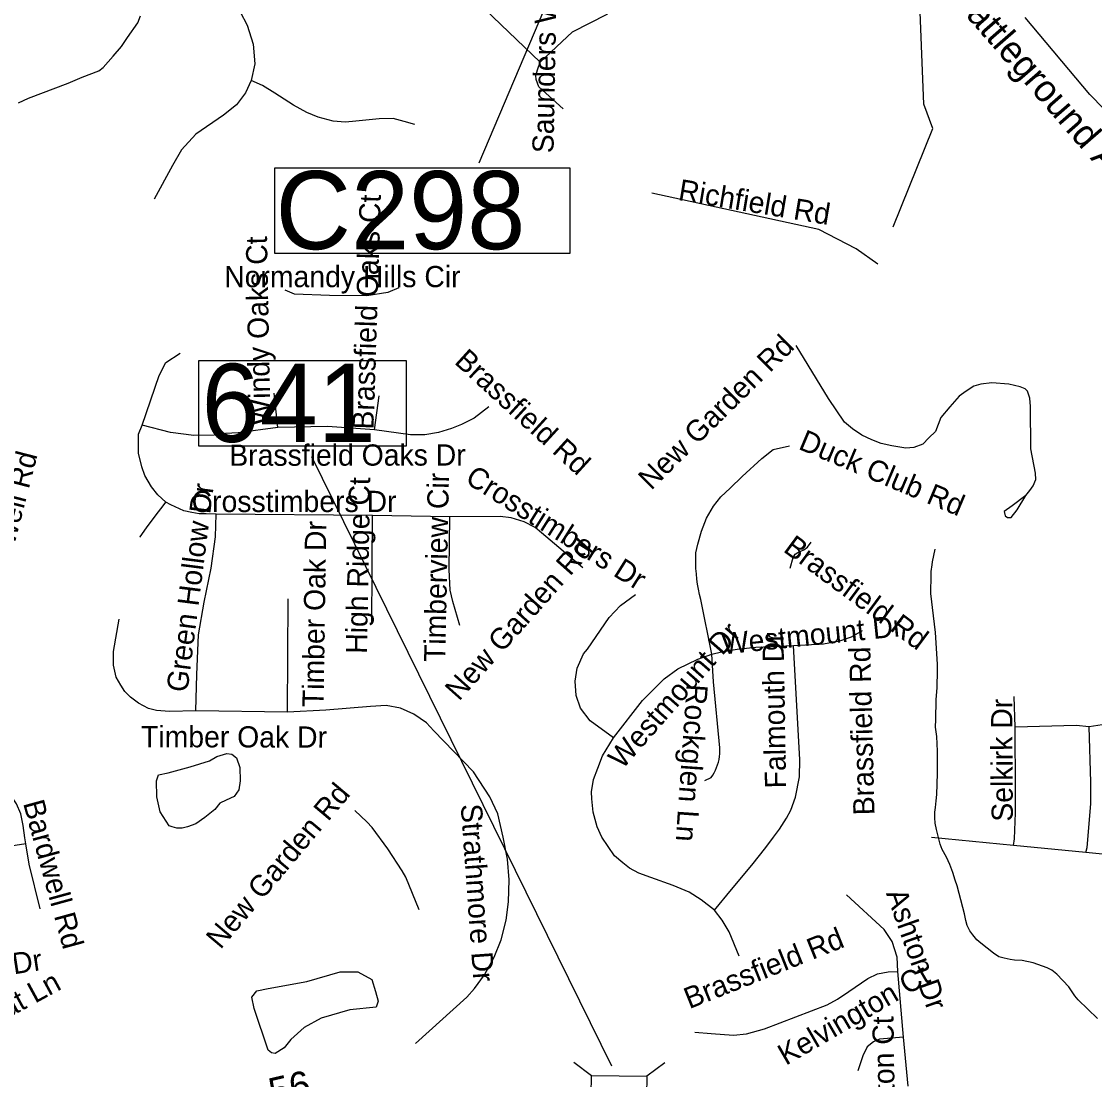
# Model space of a CAD drawing. Extents: x 1662474 to 1856135, y 779280 to 917889.
# Drawn here: x 1742716 to 1747522, y 863170 to 867907 of the extents above; entities that cross this region are included whole.
import ezdxf

# ---------------------------------------------------------------- set-up
doc = ezdxf.new("R2010")
doc.units = 0
for name, color, linetype in [('Exist Hydrographic Creek Single Shore', 7, 'Continuous'), ('Exist Hydrographic Misc Water Feature', 7, 'Continuous'), ('Exist Hydrographic Pond Under 1500 Sq Ft', 7, 'Continuous'), ('Exist Road Non-System Type 51', 7, 'Continuous'), ('Exist Road Non-System Type 51 Label', 7, 'Continuous'), ('Exist Road Primary US Label', 7, 'Continuous'), ('Exist Road Primary US Structure Culvert Number Label', 7, 'Continuous'), ('Exist Road Primary US UnDivided 4 Lane Attributed', 7, 'Continuous'), ('Exist Road Secondary Mileage Tenths English Label', 7, 'Continuous'), ('Exist Road Secondary Structure Standard Bridge CELL', 7, 'Continuous'), ('Exist Road Secondary Structure Standard Bridge Number Label', 7, 'Continuous')]:
    doc.layers.add(name, color=color, linetype=linetype)

msp = doc.modelspace()

# ---------------------------------------------------------------- linework, layer by layer
at = {"layer": 'Exist Hydrographic Creek Single Shore'}
msp.add_lwpolyline([(1742702.9, 867542.8), (1742747.5, 867563.5), (1742924.4, 867630.7), (1742987.6, 867657.4), (1743061.9, 867686.1), (1743082.1, 867701.1), (1743126.8, 867752.5), (1743162.9, 867795.8), (1743190.8, 867836.2), (1743236.4, 867901), (1743248.5, 867932.5)], dxfattribs=at)
at = {"layer": 'Exist Hydrographic Misc Water Feature'}
for points in [[(1746619.5, 866988.5), (1746797.5, 867427.9), (1746757.5, 867537.1), (1746736.4, 868062.7), (1746647.4, 868389.5), (1746606.4, 868423.2), (1746430.4, 868413.6)], [(1747535.2, 863443.3), (1747447.9, 863526.3), (1747434.2, 863544.5), (1747406.5, 863584.7), (1747353, 863641.1), (1747331, 863659.4), (1747309.1, 863669.4), (1747247.4, 863692), (1747197.3, 863702.4), (1747163.5, 863704.7), (1747143.4, 863707), (1747117.6, 863713.1), (1747093.6, 863719.3), (1747069.6, 863735.6), (1747012, 863780), (1746994.1, 863796), (1746976.3, 863818.3), (1746962.5, 863836.4), (1746950.7, 863860.4), (1746944.9, 863882.6), (1746939.2, 863912.6), (1746915.8, 864002.8), (1746906.2, 864036.9), (1746898.2, 864063), (1746886.7, 864097.1), (1746872.9, 864133.3), (1746859.2, 864165.3), (1746839.3, 864199.6), (1746829.7, 864223.6), (1746814.1, 864289.8), (1746808.4, 864317.8), (1746806.5, 864341.9), (1746806.7, 864367.8), (1746808.8, 864387.8), (1746813.1, 864417.8), (1746815.3, 864445.8), (1746818.2, 864539.8), (1746818.8, 864613.8), (1746819, 864639.8), (1746815.5, 864705.9), (1746809.8, 864747.9), (1746810.2, 864781.9), (1746812.9, 864869.9), (1746817.4, 864925.9), (1746818, 865002), (1746818.2, 865030), (1746809.4, 865172.1), (1746799.9, 865246.2), (1746788.7, 865346.3), (1746789.5, 865430.3), (1746789.7, 865444.4), (1746793.8, 865474.3), (1746796, 865488.3), (1746808.4, 865544.2)]]:
    msp.add_lwpolyline(points, dxfattribs=at)
at = {"layer": 'Exist Hydrographic Pond Under 1500 Sq Ft'}
for points in [[(1743376.9, 864305.6), (1743336.2, 864368.1), (1743321.6, 864436.4), (1743320.2, 864507.7), (1743328.9, 864533.9), (1743372.6, 864542.6), (1743471.5, 864570.2), (1743557.3, 864596.4), (1743590.8, 864616.8), (1743635.9, 864629.8), (1743657.7, 864626.9), (1743678.1, 864610.9), (1743694.1, 864567.3), (1743695.5, 864507.7), (1743689.7, 864467), (1743667.9, 864437.9), (1743633, 864420.4), (1743603.9, 864407.4), (1743582.1, 864378.3), (1743537, 864343.4), (1743496.2, 864314.3), (1743459.8, 864301.2), (1743435.1, 864295.4), (1743411.8, 864295.4), (1743390, 864301.2), (1743376.9, 864305.6)], [(1743820.7, 863300.9), (1743758.5, 863487.6), (1743747.2, 863538.5), (1743769.8, 863566.8), (1743820.7, 863578.1), (1743993.4, 863609.2), (1744143.4, 863651.7), (1744222.6, 863651.7), (1744284.9, 863617.7), (1744301.9, 863564), (1744313.2, 863521.6), (1744304.7, 863493.3), (1744185.8, 863482), (1744058.5, 863445.2), (1743982.1, 863402.7), (1743922.6, 863349), (1743891.5, 863312.2), (1743851.9, 863286.8), (1743834.9, 863289.6), (1743820.7, 863300.9)]]:
    msp.add_lwpolyline(points, dxfattribs=at)
at = {"layer": 'Exist Road Non-System Type 51'}
for p, q in [((1745039.2, 867725.9), (1744757.1, 867994.7)), ((1743864.5, 866089), (1743847.1, 866243.4)), ((1744297.2, 866079), (1744317.2, 866231.8)), ((1744288.4, 865695), (1743587.4, 865700.8)), ((1744284.1, 865212.4), (1744288.4, 865695)), ((1744633.8, 865690), (1744288.4, 865695)), ((1743906.5, 864815.5), (1743910.6, 865322.1)), ((1747166.8, 864748.1), (1747161.2, 864884.5)), ((1743906.5, 864815.5), (1743495.8, 864821.2)), ((1747158.1, 864218.2), (1746791.4, 864254.4)), ((1747483.1, 864186.9), (1747158.1, 864218.2)), ((1747816.6, 864152.2), (1747483.1, 864186.9)), ((1746665.5, 863359.4), (1746640.5, 863654.1)), ((1746687.2, 863139.7), (1746665.5, 863359.4))]:
    msp.add_line(p, q, dxfattribs=at)
for points in [[(1745039.2, 867725.9), (1745183.9, 867861.4), (1745339.2, 867939.6), (1745377.9, 867991.6), (1745382.6, 868032.2), (1745340.9, 868162.2), (1745325.9, 868296.2)], [(1743663.1, 868011), (1743726.4, 867891), (1743753.4, 867806.2), (1743760.2, 867717), (1743744, 867642.8)], [(1745141.6, 867516.2), (1745033.2, 867615.2), (1745021.1, 867647.8), (1745019.6, 867665.4), (1745026.1, 867691), (1745039.2, 867725.9)], [(1743744, 867642.8), (1743718.6, 867587.4), (1743679.4, 867534.1), (1743620.1, 867487.7), (1743496.5, 867403.4), (1743431.9, 867332.8), (1743392.4, 867262.4), (1743310.1, 867111.8)], [(1744477.6, 867446.4), (1744430.1, 867459.9), (1744380.5, 867473.2), (1744318.2, 867471.9), (1744197.9, 867458.8), (1744166.1, 867456.2), (1744112, 867461.1), (1744044.5, 867478.4), (1743994.1, 867499.4), (1743934.6, 867532.8), (1743850.1, 867586.9), (1743795.8, 867621.2), (1743744, 867642.8)], [(1746551, 866820.2), (1746453.9, 866889.8), (1746286.2, 866975.4), (1745539.5, 867138)], [(1744405.6, 866714.9), (1744356.9, 866693.9), (1744262.4, 866678.8), (1744095.1, 866680.6), (1743938.2, 866686.9), (1743896.8, 866703.7)], [(1743256.6, 866100), (1743331.6, 866322.9), (1743362.1, 866380.4), (1743426.4, 866421.8)], [(1747213.5, 865785), (1747232.4, 865806.9), (1747247.6, 865827.6), (1747258.4, 865856.9), (1747257.1, 865884.8), (1747236.6, 865993.9), (1747235.2, 866183.8), (1747231.9, 866220.5), (1747221.6, 866251.4), (1747210.6, 866263.2), (1747188.9, 866271.7), (1747138.4, 866283.2), (1747061.5, 866289), (1747012.4, 866283.8), (1746980.9, 866275.1), (1746946.9, 866251.7), (1746915.4, 866229.7), (1746873.1, 866182.7), (1746834, 866134.4), (1746809.4, 866071.9), (1746780.1, 866043.4), (1746753.1, 866015.2), (1746712.4, 865999.5), (1746677, 865997.4), (1746614.6, 866006.9), (1746565.5, 866017.4), (1746524.2, 866034.9), (1746479.1, 866054.6), (1746437.4, 866083.2), (1746402, 866113.9), (1746330.1, 866219.4), (1746185.4, 866455.9)], [(1744808.6, 866181.4), (1744743.5, 866131.2), (1744686.5, 866102.4), (1744642.1, 866084.8), (1744583.4, 866067.4), (1744522.5, 866056.2), (1744457.4, 866056.2), (1744297.2, 866079)], [(1743362.1, 865755.4), (1743326.6, 865788.4), (1743298.6, 865823.6), (1743267.9, 865873.8), (1743254, 865913.4), (1743240.1, 865974.5), (1743240.1, 866059.4), (1743256.6, 866100)], [(1743864.5, 866089), (1743685.5, 866065.1), (1743630.1, 866062.8), (1743578.9, 866054.4), (1743487.6, 866053.5), (1743383.6, 866067.2), (1743256.6, 866100)], [(1744297.2, 866079), (1744086.2, 866093.4), (1743864.5, 866089)], [(1745736.6, 865527.6), (1745744.2, 865566.4), (1745760.8, 865624.7), (1745783.6, 865682.9), (1745814.9, 865737.2), (1745847.9, 865778.5), (1745889.6, 865817.9), (1745944, 865869.6), (1746030.9, 865950.9), (1746082.9, 865990.6), (1746155.5, 866006.9)], [(1743246.4, 865598.9), (1743246.9, 865600), (1743276, 865639.7), (1743322.8, 865703.9), (1743345.9, 865733.4), (1743362.1, 865755.4)], [(1743587.4, 865700.8), (1743542.6, 865702.4), (1743511.5, 865702.4), (1743477.9, 865708.2), (1743442.1, 865716.2), (1743385.2, 865742.8), (1743362.1, 865755.4)], [(1747213.5, 865785), (1747153.1, 865738.1), (1747117.6, 865713.1), (1747121.9, 865694.2), (1747132.4, 865685.9), (1747148.9, 865686.1), (1747174.9, 865720.2), (1747213.5, 865785)], [(1743495.8, 864821.2), (1743501.5, 864984), (1743507.9, 865161.7), (1743533.2, 865307.9), (1743565, 865460.1), (1743584.4, 865600), (1743587.4, 865700.8)], [(1744679.1, 865202.9), (1744646.9, 865310.5), (1744635.9, 865361.4), (1744631.1, 865453.2), (1744633.8, 865690)], [(1745229.2, 865460.4), (1745045.4, 865617.1), (1745016.4, 865641.2), (1744967.1, 865666.9), (1744908.2, 865685), (1744859.8, 865690.9), (1744633.8, 865690)], [(1746158.1, 865459.6), (1746172.1, 865507.4), (1746180.6, 865522.6), (1746193.1, 865529.4), (1746219.2, 865541.5), (1746235.4, 865553.9), (1746252.4, 865576.4)], [(1745808.2, 865075.1), (1745758.6, 865319.7), (1745752.9, 865342.2), (1745748.1, 865365.1), (1745744, 865387.9), (1745740.9, 865411), (1745738.5, 865434.1), (1745736.4, 865457.5), (1745735.9, 865526.2)], [(1745367.6, 864699.8), (1745263.4, 864776.4), (1745218.8, 864832.9), (1745199.9, 864889.8), (1745195.6, 864953.6), (1745204.4, 865012.1), (1745233.2, 865076.7), (1745251.1, 865096.4), (1745347.9, 865238.1), (1745398.9, 865292.9), (1745465.5, 865341.2)], [(1743495.8, 864821.2), (1743378.6, 864817.4), (1743320.9, 864822.4), (1743283.9, 864831.5), (1743239.4, 864855.4), (1743203.4, 864882.7), (1743178.1, 864907.6), (1743160.9, 864936), (1743140.1, 864971.7), (1743128, 865024.9), (1743128.5, 865086.6), (1743152.9, 865231.5)], [(1746173.1, 865112.6), (1746307.2, 865121), (1746381, 865134.4), (1746433.1, 865152.2), (1746482.2, 865179.9)], [(1745367.6, 864699.8), (1745496.8, 864867.8), (1745594.6, 864963.5), (1745656.1, 865008.2), (1745745.6, 865052.2), (1745808.2, 865075.1)], [(1745775.8, 864508.4), (1745804.1, 864522.1), (1745811.4, 864532.6), (1745818, 864543.4), (1745824, 864555.2), (1745829.2, 864566.7), (1745833.5, 864578.5), (1745837.1, 864590.9), (1745840, 864603.2), (1745842.1, 864616.2), (1745843.1, 864628.7), (1745843.6, 864641.8), (1745843.1, 864654.6), (1745814.9, 864951.2), (1745808.2, 865075.1)], [(1745808.2, 865075.1), (1745850.9, 865085.6), (1745920.6, 865096.9), (1746005.1, 865106.6), (1746173.1, 865112.6)], [(1745819, 863927.9), (1745895.6, 864021), (1745987.2, 864130.2), (1746049.8, 864208.4), (1746084.1, 864255.4), (1746110.4, 864291.7), (1746141.6, 864340.7), (1746162.1, 864375.6), (1746183.1, 864434.9), (1746199.9, 864526), (1746202, 864600.9), (1746173.1, 865112.6)], [(1744562.4, 864731.5), (1744529, 864767.2), (1744473.6, 864806.1), (1744412.8, 864833.1), (1744349.2, 864844.7), (1744279.1, 864840.4), (1744078.9, 864824.4), (1743906.5, 864815.5)], [(1747780.1, 864849.1), (1747658.4, 864788.5), (1747594.6, 864764.6), (1747497.8, 864749.1)], [(1747158.1, 864218.2), (1747163.9, 864247), (1747168.4, 864363.9), (1747168.4, 864466.9), (1747166.8, 864748.1)], [(1747497.8, 864749.1), (1747439.2, 864755.4), (1747166.8, 864748.1)], [(1747483.1, 864186.9), (1747489.4, 864208.9), (1747505.1, 864404.2), (1747505.1, 864500.9), (1747497.8, 864749.1)], [(1744480.2, 863331.9), (1744710.6, 863538.4), (1744745, 863578.2), (1744789.1, 863639.4), (1744832.6, 863718.4), (1744863.4, 863795.4), (1744886.5, 863882.8), (1744897.2, 863964.9), (1744899.9, 864063.9), (1744893.1, 864156.4), (1744872.9, 864255.4), (1744848.8, 864359.9), (1744813.6, 864436), (1744739.5, 864548.4), (1744562.4, 864731.5)], [(1745819, 863927.9), (1745760.5, 863974.9), (1745705.4, 864008.4), (1745635.1, 864038.4), (1745534.5, 864075.1), (1745481.2, 864093.8), (1745438.5, 864116.4), (1745409.1, 864139.7), (1745371.5, 864172.2), (1745315.4, 864255.2), (1745293.4, 864301.9), (1745276, 864366.9), (1745270.2, 864426.5), (1745268.1, 864458), (1745277.6, 864512.9), (1745296.8, 864564.6), (1745318.5, 864618.7), (1745367.6, 864699.8)], [(1742734.4, 864225.5), (1742730.9, 864252.5), (1742723.9, 864307.7), (1742712.2, 864359.6), (1742693.9, 864403.7), (1742664.8, 864445.9), (1742628.2, 864482.7), (1742498.1, 864601.6)], [(1744496.5, 863930.2), (1744437.6, 864076.4), (1744420.9, 864104.2), (1744356.1, 864202.4), (1744286.8, 864298.2), (1744262.6, 864323.7), (1744208.4, 864374.6)], [(1742734.4, 864225.5), (1742620.1, 864207.9), (1742553.8, 864189.2), (1742496, 864168.2), (1742341.9, 864122.1), (1742232.8, 864099.2), (1742129.9, 864086.4), (1742038.5, 864081.7), (1741924.6, 864092.4), (1741839.6, 864107.9), (1741773.1, 864124.7), (1741714.6, 864143.1), (1741644.9, 864168.2), (1741556.4, 864204)], [(1742799.9, 863934.9), (1742749.9, 864134.2), (1742734.4, 864225.5)], [(1746640.5, 863654.1), (1746638.4, 863717.9), (1746615.6, 863788.5), (1746579.1, 863841.8), (1746410.4, 863996.9)], [(1745930.4, 863722.6), (1745884.6, 863831), (1745853.4, 863882.8), (1745819, 863927.9)], [(1745731.1, 863382.4), (1745804.1, 863375.4), (1745904.1, 863369.1), (1745963.4, 863375.1), (1746043.6, 863396.9), (1746323.8, 863504.5), (1746370.8, 863530.2), (1746420.6, 863564.6), (1746506.1, 863622.9), (1746549.8, 863643.1), (1746596.8, 863652.2), (1746640.5, 863654.1)], [(1746665.5, 863359.4), (1746559.1, 863350.2), (1746531.1, 863339.4), (1746503, 863315.8), (1746484.4, 863276.2), (1746461.2, 863209.5)]]:
    msp.add_lwpolyline(points, dxfattribs=at)
at = {"layer": 'Exist Road Primary US Structure Culvert Number Label'}
msp.add_line((1745776.6, 869657.8), (1744764.3, 867273.5), dxfattribs=at)
msp.add_lwpolyline([(1743850.3, 867252.8), (1745172.2, 867252.8), (1745172.2, 866868), (1743850.3, 866868)], close=True, dxfattribs=at)
at = {"layer": 'Exist Road Primary US UnDivided 4 Lane Attributed'}
msp.add_lwpolyline([(1753882, 861157.6), (1753298.5, 861770.8), (1753196.2, 861887.3), (1752944.2, 862095.8), (1752278.2, 862641.9), (1752052.5, 862841.7), (1751885.4, 863024.2), (1750536.1, 864423.4), (1749975, 865004.5), (1749728, 865261.5), (1749214.1, 865800), (1748687.9, 866347.5), (1748347.7, 866702.2), (1748068.1, 867000.4), (1747501.2, 867581), (1747211.4, 867925.6)], dxfattribs=at)
at = {"layer": 'Exist Road Secondary Structure Standard Bridge CELL'}
for p, q in [((1745268.5, 863186.2), (1745189.4, 863246.8)), ((1745597.3, 863245.2), (1745516.4, 863185.8))]:
    msp.add_line(p, q, dxfattribs=at)
msp.add_lwpolyline([(1745515.2, 863098.9), (1745267.4, 863100.9), (1745268.6, 863187.7), (1745516.4, 863185.8)], close=True, dxfattribs=at)
at = {"layer": 'Exist Road Secondary Structure Standard Bridge Number Label'}
msp.add_line((1745359.7, 863229.7), (1744015.9, 865958.6), dxfattribs=at)
msp.add_lwpolyline([(1743509.5, 866389.2), (1744438.5, 866389.2), (1744438.5, 866005.1), (1743509.5, 866005.1)], close=True, dxfattribs=at)

# ---------------------------------------------------------------- texts
at = {"layer": 'Exist Road Non-System Type 51 Label'}
for s, rotation, p in [('Saunders Way', 88.8921, (1745098.4, 867316.9)), ('Richfield Rd', 350.5704, (1745653.5, 867108.3)), ('Brassfield Oaks Ct', 88.1971, (1744292.4, 866079.4)), ('Windy Oaks Ct', 91.1011, (1743831.4, 866098.8)), ('New Garden Rd', 44.6744, (1745535.4, 865805.4)), ('Brassfield Rd', 317.5981, (1744650.2, 866379.2)), ('Duck Club Rd', 337.1543, (1746190.9, 865994.8)), ('Brassfield Oaks Dr', 0.0725, (1743646.3, 865917.8)), ('Bardwell Rd', 75.5873, (1742617.8, 865304.7)), ('Crosstimbers Dr', 327.8738, (1744697.6, 865845.3)), ('High Ridge Ct', 88.9397, (1744263.2, 865075.6)), ('Timberview Cir', 88.8315, (1744613.5, 865038.6)), ('Green Hollow Dr', 82.733, (1743458.8, 864900.9)), ('Timber Oak Dr', 89.138, (1744068.6, 864836.9)), ('Brassfield Rd', 323.5186, (1746123.2, 865537)), ('New Garden Rd', 48.3655, (1744675.2, 864861.2)), ('Westmount Dr', 5.8594, (1745857.6, 865073)), ('Westmount Dr', 48.7, (1745406.7, 864555.3)), ('Falmouth Dr', 91.0079, (1746140.7, 864474.2)), ('Brassfield Rd', 91.4769, (1746536.6, 864354.3)), ('Rockglen Ln', 265.9881, (1745695.3, 864942.9)), ('Selkirk Dr', 90.346, (1747156.1, 864324.7)), ('Timber Oak Dr', 359.8229, (1743251, 864658.2)), ('New Garden Rd', 49.9548, (1743607.1, 863749.3)), ('Bardwell Rd', 285.3467, (1742722.2, 864407.6)), ('Strathmore Dr', 274.1025, (1744682.7, 864401)), ('Ashton Dr', 289.4638, (1746586.9, 864004.2)), ('Brassfield Rd', 21.8135, (1745706.7, 863484.8)), ('Plantation Dr', 8.7511, (1742088.1, 863549.4)), ('Red Coat Ln', 28.6245, (1742274.1, 863235.4)), ('Kelvington Ct', 30.1872, (1746139.2, 863231.1)), ('Ashton Ct', 90.8675, (1746629.4, 862895.8))]:
    msp.add_text(s, height=95, rotation=rotation, dxfattribs=at).set_placement(p)
for s, p in [('Normandy Hills Cir', (1743623.6, 866717.7)), ('Crosstimbers Dr', (1743477.7, 865710.9))]:
    msp.add_text(s, height=95, dxfattribs=at).set_placement(p)
at = {"layer": 'Exist Road Primary US Label'}
msp.add_text('Battleground Ave', height=120, rotation=311.0614, dxfattribs=at).set_placement((1746872.1, 868014.8))
at = {"layer": 'Exist Road Primary US Structure Culvert Number Label'}
msp.add_text('C298', height=350, dxfattribs=at).set_placement((1743853.5, 866887.8))
at = {"layer": 'Exist Road Secondary Mileage Tenths English Label'}
msp.add_text('.56', height=125, rotation=13.1245, dxfattribs=at).set_placement((1743794.9, 863039.4))
at = {"layer": 'Exist Road Secondary Structure Standard Bridge Number Label'}
msp.add_text('641', height=350, dxfattribs=at).set_placement((1743522, 866024.8))

doc.saveas('drawing.dxf')
